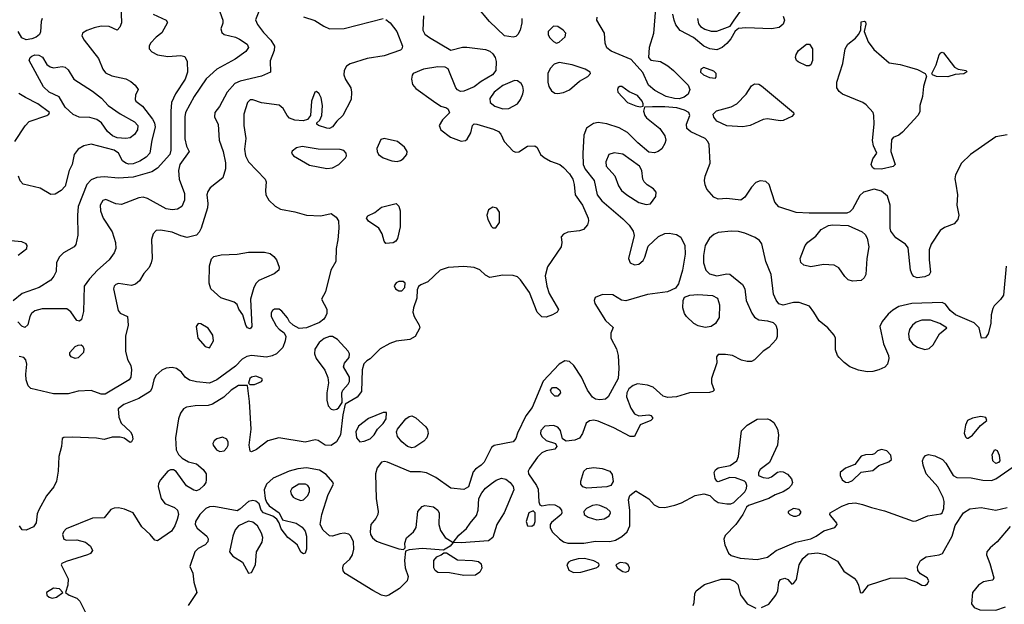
# Model space of a CAD drawing. Extents: x 1173029 to 1307123, y 522559 to 678521.
# Tile 297 of 623: x 1276490 to 1283305, y 533103 to 537148. Entities that reach past the tile are written whole.
import ezdxf

# ---------------------------------------------------------------- set-up
doc = ezdxf.new("R2010")
doc.units = 0

msp = doc.modelspace()

# ---------------------------------------------------------------- linework, layer by layer
at = {"layer": '0CON10XD'}
for points in [[(1277187.2, 537315), (1277194.6, 537125.4), (1277184.3, 537095), (1277165, 537075.8), (1277110.4, 537100.4), (1277055, 537102.7), (1277005, 537092.3), (1276955, 537073.3), (1276926.2, 537055), (1276920, 537035), (1276936, 537005), (1277035, 536880), (1277066.2, 536806.2), (1277085, 536780), (1277128.5, 536758.5), (1277225, 536739.5), (1277260.7, 536720.7), (1277288.8, 536695), (1277310, 536665), (1277291.2, 536625), (1277288.8, 536595), (1277293.8, 536585), (1277339.4, 536549.4), (1277409, 536459), (1277422.9, 536432.9), (1277427.5, 536405), (1277404.7, 536315), (1277391.3, 536225), (1277365, 536195.3), (1277321.3, 536168.7), (1277275, 536149.5), (1277245, 536148.1), (1277223.9, 536153.9), (1277202.2, 536172.2), (1277173.9, 536225), (1277145, 536243.8), (1276985, 536285.4), (1276935, 536275.5), (1276895, 536251.5), (1276866.4, 536215), (1276853.4, 536146.6), (1276833.3, 536105), (1276805, 535996), (1276777.5, 535965), (1276735, 535939.4), (1276705, 535937.8), (1276631.5, 535981.5), (1276515, 536009.5), (1276493.4, 536033.4), (1276481.8, 536065)], [(1277415, 537186.8), (1277504.2, 537145), (1277512.3, 537127.7), (1277475, 537056.2), (1277435, 537025.8), (1277395.8, 536985), (1277387.1, 536965), (1277387.5, 536945), (1277404.6, 536924.6), (1277445, 536903.3), (1277515, 536893.3), (1277605, 536900), (1277632.8, 536892.8), (1277649.3, 536859.3), (1277651, 536785), (1277635, 536736.9), (1277567.7, 536635), (1277540.7, 536575), (1277535.8, 536514.2), (1277536.9, 536245), (1277528.4, 536215), (1277445, 536121.2), (1277405, 536096), (1277275, 536058.3), (1277175, 536052.2), (1277075, 536060.3), (1277023.5, 536056.5), (1276985, 536040.4), (1276955, 536008.1), (1276894.5, 535854.5), (1276890, 535795), (1276893, 535657), (1276878.8, 535591.2), (1276866.7, 535575), (1276794, 535535), (1276764.6, 535505.4), (1276744.2, 535465), (1276741.9, 535405), (1276727.8, 535372.2), (1276705, 535344.3), (1276625, 535295.5), (1276507.7, 535252.3), (1276445, 535202.8)], [(1277864.4, 537235), (1277896, 537145), (1277895.8, 537124.2), (1277883.3, 537085), (1277889.3, 537059.3), (1277906.1, 537046.1), (1277985, 537025.6), (1278012, 537012), (1278065, 536978), (1278074, 536955), (1278055, 536928.6), (1277982, 536875), (1277855.8, 536805), (1277781.3, 536738.7), (1277698.2, 536615), (1277637.1, 536505), (1277632.2, 536475), (1277634.1, 536324.1), (1277645, 536273.3), (1277663.8, 536235), (1277599.2, 536145), (1277588.7, 536105), (1277594.7, 536045), (1277630.7, 535945), (1277630.2, 535899.8), (1277612, 535855), (1277582.2, 535837.8), (1277545, 535831.5), (1277505, 535840), (1277375, 535910.8), (1277345, 535919.2), (1277315, 535915.8), (1277195, 535870), (1277155, 535873.3), (1277087.3, 535902.7), (1277065, 535895.7), (1277046.5, 535865), (1277050, 535825), (1277068.5, 535775), (1277129.5, 535679.5), (1277153.5, 535605), (1277155.5, 535565), (1277143.1, 535535), (1277108.9, 535485), (1277028.8, 535415), (1276972.5, 535355), (1276936.7, 535305), (1276931.7, 535128.3), (1276917, 535073), (1276905, 535062.5), (1276885, 535067.5), (1276845, 535126.7), (1276817, 535147), (1276645, 535146.2), (1276596.3, 535133.7), (1276572.5, 535115), (1276560.8, 535095), (1276547, 535037), (1276525, 535018), (1276505, 535026.2), (1276477.3, 535057.3)], [(1278148.9, 537215), (1278123.5, 537146.5), (1278135.2, 537115.2), (1278178.3, 537058.3), (1278229.1, 537005), (1278252.7, 536965), (1278251.8, 536935), (1278223.2, 536863.2), (1278226.7, 536785), (1278163.3, 536756.7), (1278016.8, 536723.2), (1277978.9, 536705), (1277926.4, 536645), (1277872.4, 536547.6), (1277840, 536505), (1277838.6, 536475), (1277863.2, 536423.2), (1277870, 536315), (1277899.6, 536235), (1277915, 536157.5), (1277914.5, 536115), (1277895.5, 536054.5), (1277808, 535985), (1277791.4, 535958.6), (1277786.5, 535935), (1277792.7, 535875), (1277789.6, 535845), (1277746.4, 535705), (1277733.1, 535676.9), (1277715, 535657.1), (1277648.3, 535641.7), (1277605, 535651.2), (1277545, 535678.5), (1277465, 535692.5), (1277435, 535688.6), (1277414.4, 535665), (1277403, 535627), (1277406.2, 535495), (1277401.2, 535465), (1277386.6, 535433.4), (1277349.5, 535390.5), (1277319.6, 535340.4), (1277291.3, 535318.7), (1277265, 535309.2), (1277175, 535321.9), (1277155, 535315.7), (1277144.3, 535305), (1277140, 535285), (1277171.2, 535135), (1277186.4, 535116.4), (1277237.5, 535095), (1277241.4, 535035), (1277222.1, 534957.9), (1277221.8, 534855), (1277236.5, 534796.5), (1277258.6, 534755), (1277264.4, 534725), (1277259.5, 534675), (1277248.9, 534655), (1277082.5, 534557.5), (1277055, 534556.5), (1276985, 534581.1), (1276895, 534578.6), (1276825, 534560), (1276725, 534560), (1276566.9, 534596.9), (1276549.2, 534615), (1276535.6, 534655), (1276533.1, 534695), (1276540, 534765), (1276533.9, 534793.9), (1276520, 534810), (1276487.8, 534817.8)], [(1279284.2, 537175), (1279279.4, 537075), (1279295, 537048.1), (1279325.6, 537025), (1279475, 536936), (1279555, 536957.5), (1279585, 536957.3), (1279715, 536941.9), (1279745, 536929.2), (1279765, 536912), (1279781.9, 536885), (1279788.9, 536858.9), (1279785.4, 536795), (1279763.5, 536765), (1279685, 536719.6)], [(1279965.4, 537155), (1279965.4, 537125), (1279953.8, 537075), (1279937.8, 537045), (1279925, 537031.9), (1279905, 537025.6), (1279845, 537035.6), (1279741.8, 537135), (1279656.6, 537236.6)], [(1280890.7, 537225), (1280877, 537053), (1280846, 536955), (1280842.5, 536885), (1280858.3, 536868.3), (1280925, 536857.5), (1280975, 536828.5), (1281016.3, 536796.3), (1281117.9, 536695), (1281127.3, 536665), (1281117.3, 536632.7), (1281088.9, 536611.1), (1281055, 536600.8), (1281021.4, 536601.4), (1280965, 536615.8), (1280885, 536658.5), (1280842.7, 536695), (1280802.1, 536782.1), (1280721.7, 536871.7), (1280585, 536930.9), (1280555, 536952.9), (1280541.5, 536985), (1280537.5, 537055), (1280484.5, 537145), (1280486.7, 537165)], [(1281775, 537171.2), (1281784.4, 537145), (1281773.9, 537116.1), (1281745.5, 537094.5), (1281694.6, 537085.4), (1281515, 537090.8), (1281464.4, 537085.6), (1281441.5, 537068.5), (1281411.5, 537015), (1281385, 536981.9), (1281352.5, 536955), (1281315, 536939.6), (1281266.2, 536945), (1281225, 536963.8), (1281153.8, 537023.8), (1281062.2, 537072.2), (1281032.2, 537112.2), (1281018.9, 537145), (1281010.9, 537185)], [(1281180.4, 537155), (1281188.8, 537118.8), (1281201.4, 537101.4), (1281233, 537083), (1281275, 537069.1), (1281315, 537067.3), (1281407.8, 537102.2), (1281435, 537143.8), (1281497.2, 537232.8)], [(1276645.3, 537154.7), (1276638.5, 537135), (1276635.4, 537064.6), (1276628.1, 537045), (1276605, 537025.6), (1276575, 537014.5), (1276535, 537008.1), (1276505, 537022.9), (1276480, 537065)], [(1279025, 537149.4), (1279055, 537125.6), (1279100.4, 537065), (1279140, 536965), (1279134, 536945), (1279125, 536937.5), (1279013.4, 536896.6), (1278895, 536880), (1278778, 536842), (1278752.5, 536825), (1278735.6, 536795), (1278734.5, 536765), (1278744.6, 536734.6), (1278781.4, 536675), (1278786.9, 536645), (1278784.2, 536595), (1278726.7, 536485), (1278685, 536445.8), (1278655, 536406.7), (1278635, 536395.5), (1278615, 536396.5), (1278557.5, 536415), (1278546.7, 536425), (1278547.5, 536435), (1278566.7, 536453.3), (1278580.8, 536485), (1278586.9, 536555), (1278576.6, 536606.6), (1278563.3, 536635), (1278545, 536650), (1278533.9, 536646.1), (1278510.8, 536585), (1278504, 536485), (1278482.3, 536457.7), (1278452.5, 536447.5), (1278395, 536451.5), (1278356.9, 536466.9), (1278340.4, 536485), (1278313.8, 536533.8), (1278285, 536555.4), (1278165, 536572.1), (1278105, 536593.1), (1278085, 536593.1), (1278066.1, 536573.9), (1278042.3, 536495), (1278042.5, 536415), (1278056.2, 536325), (1278047.2, 536252.8), (1278053.2, 536205), (1278074.5, 536165), (1278189.2, 536045), (1278197.1, 536025), (1278191.1, 535965), (1278194.4, 535935), (1278215, 535899.2), (1278257.6, 535857.6), (1278295, 535837.5), (1278395, 535817.8), (1278475, 535794.4), (1278575, 535791.1), (1278645, 535806.7), (1278681.7, 535781.7), (1278696.2, 535755), (1278700, 535705), (1278692.9, 535625), (1278680, 535565), (1278678.8, 535475), (1278642.9, 535415), (1278605.8, 535265), (1278578.8, 535215), (1278616, 535145), (1278615.7, 535115), (1278607.1, 535095), (1278595, 535076), (1278565, 535051.4), (1278475, 535014.5), (1278425, 535010.8), (1278384.1, 535034.1), (1278358.3, 535058.3), (1278343.8, 535085), (1278305, 535130), (1278285, 535144), (1278255, 535143.8), (1278240, 535135), (1278230.5, 535119.5), (1278230, 535095), (1278265, 535028.8), (1278285, 535006.2), (1278321.7, 534981.7), (1278332, 534955), (1278328.6, 534925), (1278311.3, 534878.7), (1278267.5, 534835), (1278238.6, 534821.4), (1278197.4, 534812.6), (1278095, 534823.7), (1278061.9, 534818.1), (1278030.8, 534799.2), (1277985, 534750.5), (1277855.7, 534655), (1277805, 534633.6), (1277715, 534641.1), (1277665, 534652.9), (1277635, 534673.8), (1277610, 534710), (1277575, 534734.2), (1277545, 534740.6), (1277503.6, 534736.4), (1277475, 534721.9), (1277432.7, 534685), (1277417.9, 534655), (1277404.5, 534595.5), (1277392.5, 534575), (1277314.1, 534525.9), (1277212, 534485), (1277171.4, 534455), (1277177, 534397), (1277192, 534355), (1277256.2, 534295), (1277268.8, 534275), (1277273.3, 534245), (1277265, 534227.5), (1277255, 534222.5), (1277212.7, 534252.7), (1277185, 534260), (1277130.6, 534259.4), (1277075, 534244.2), (1277022.1, 534252.1), (1276855, 534259.2), (1276795, 534257.5), (1276785, 534250), (1276780, 534195), (1276760.8, 534125), (1276757.5, 534025), (1276744.2, 533955), (1276725.8, 533915), (1276675, 533852.5), (1276622.6, 533757.4), (1276612.2, 533727.8), (1276605, 533666.7), (1276585, 533639.5), (1276536.2, 533615), (1276507.4, 533617.4), (1276488.9, 533645)], [(1278455, 537166.2), (1278533, 537143), (1278595, 537102.2), (1278635, 537083.6), (1278735, 537087.1), (1279005, 537156.5)], [(1282455, 536114.5), (1282405, 536115.7), (1282392.9, 536125), (1282384.4, 536145), (1282394.5, 536185.5), (1282423.3, 536225), (1282400, 536275), (1282392.1, 536312.1), (1282403.3, 536425), (1282402.5, 536485), (1282396.5, 536505), (1282349.2, 536559.2), (1282325, 536575.4), (1282185, 536633.3), (1282161.7, 536651.7), (1282146.4, 536676.4), (1282145.3, 536714.7), (1282186.5, 536845), (1282203.2, 536946.8), (1282222, 536978), (1282275, 537019.2), (1282295.8, 537045), (1282311.2, 537075), (1282315, 537132.5), (1282335, 537138), (1282343.6, 537133.6), (1282346.1, 537116.1), (1282333.8, 537065), (1282362.5, 536995), (1282400.8, 536940.8), (1282508.6, 536848.6), (1282585, 536836.7), (1282648, 536818), (1282705, 536801.9), (1282755.9, 536775.9), (1282766.7, 536756.7), (1282744.5, 536685.5), (1282738, 536615), (1282720, 536555), (1282719.3, 536510.7), (1282706.7, 536485), (1282600.9, 536369.1), (1282575, 536348.8), (1282535, 536332.5), (1282523, 536317), (1282520, 536235), (1282550, 536145), (1282535, 536132), (1282455, 536114.5)], [(1280205, 536986.2), (1280225, 536992), (1280265, 537030), (1280270, 537055), (1280252, 537075), (1280215, 537100), (1280185, 537102), (1280148.8, 537065), (1280148, 537045), (1280158, 537025), (1280185.7, 536995.7), (1280205, 536986.2)], [(1281935, 536828.1), (1281878.8, 536855), (1281866.2, 536865), (1281860, 536885), (1281865, 536907.5), (1281881.2, 536935), (1281935, 536978), (1281957.3, 536977.3), (1281978.1, 536945), (1281977.9, 536865), (1281965, 536835.8), (1281955, 536828.6), (1281935, 536828.1)], [(1277225, 536324.6), (1277165, 536331.1), (1277132.7, 536345), (1277098.9, 536375), (1277056.7, 536435), (1277025, 536457.9), (1276975, 536471.1), (1276902.4, 536472.4), (1276860.9, 536490.9), (1276805, 536542.9), (1276763.9, 536613.9), (1276695, 536646.6), (1276655, 536683.6), (1276556.4, 536865), (1276561.9, 536885), (1276573.9, 536896.1), (1276595.4, 536904.6), (1276623.1, 536903.1), (1276648.4, 536888.4), (1276678.1, 536838.1), (1276700.5, 536820.5), (1276725, 536814.6), (1276785, 536824.5), (1276805, 536820), (1276825, 536800), (1276866, 536735), (1276995, 536653.8), (1277055.5, 536605), (1277103.6, 536553.6), (1277186.5, 536496.5), (1277285, 536440.8), (1277308, 536415), (1277306, 536385), (1277285, 536353.6), (1277255, 536330.9), (1277225, 536324.6)], [(1282915, 536753.1), (1282835, 536754.3), (1282807.5, 536765), (1282802.5, 536775), (1282833.1, 536835), (1282855, 536903.3), (1282865, 536918.8), (1282875, 536922), (1282885, 536918), (1282959.5, 536819.5), (1282985, 536806.2), (1283040, 536795), (1283046.4, 536786.4), (1283025, 536772.5), (1282965, 536768), (1282915, 536753.1)], [(1280215, 536636.9), (1280255, 536644.4), (1280295, 536661.5), (1280365, 536721.5), (1280422, 536755), (1280441.2, 536775), (1280438, 536785), (1280405, 536806.4), (1280314.1, 536834.1), (1280225, 536850.6), (1280189.4, 536840.6), (1280161.1, 536808.9), (1280145.4, 536775), (1280145.5, 536715.5), (1280151.9, 536685), (1280170.8, 536655), (1280195, 536639.4), (1280215, 536636.9)], [(1279685, 536719.6), (1279635, 536682.2), (1279565, 536652.9), (1279541.7, 536651.7), (1279521.2, 536661.2), (1279508.8, 536675), (1279455, 536806.7), (1279435, 536819.2), (1279385, 536820.4), (1279285, 536804.5), (1279213.8, 536775), (1279205.9, 536764.1), (1279202.5, 536735), (1279208.3, 536698.3), (1279231.4, 536671.4), (1279353.7, 536583.7), (1279405, 536548.8), (1279445, 536536.7), (1279455, 536527.5), (1279466.1, 536503.9), (1279416.2, 536455), (1279392.5, 536415), (1279405, 536386.2), (1279471.2, 536335), (1279545, 536308), (1279575, 536311.2), (1279588.1, 536321.9), (1279612, 536365), (1279624.2, 536415.8), (1279635, 536426), (1279655, 536425.8), (1279770.3, 536390.3), (1279803.4, 536373.4), (1279819.2, 536355), (1279844, 536305), (1279905, 536238), (1279925, 536231.4), (1279945, 536234.4), (1280005, 536272.5), (1280055.8, 536275.8), (1280072.3, 536262.3), (1280095.8, 536215), (1280119.2, 536195), (1280165, 536168.5), (1280228, 536145), (1280255, 536125.6), (1280295, 536081.1), (1280317.7, 536045), (1280327.4, 536007.4), (1280333.8, 535935), (1280385, 535864.2), (1280424.4, 535775), (1280427.1, 535755), (1280420.6, 535729.4), (1280392.9, 535697.1), (1280365, 535687.5), (1280285, 535678), (1280255, 535663.3), (1280237.5, 535645), (1280243.3, 535605), (1280238.8, 535575), (1280143.4, 535436.6), (1280128.2, 535375), (1280138.9, 535305), (1280154.1, 535254.1), (1280218.3, 535141.7), (1280210, 535125), (1280178, 535105), (1280135, 535088.9), (1280105, 535091.5), (1280072.7, 535125), (1280019.7, 535259.7), (1279956.8, 535346.8), (1279935, 535368), (1279905, 535377.5), (1279835, 535380.8), (1279745, 535363.8), (1279715, 535380), (1279675, 535417.1), (1279635, 535432.9), (1279565, 535439.5), (1279455, 535433.3), (1279401.2, 535415), (1279316.1, 535333.9), (1279266.1, 535313.9), (1279249.3, 535300.7), (1279241.7, 535278.3), (1279238.7, 535221.3), (1279215.6, 535155), (1279211.9, 535125), (1279219.4, 535095), (1279255.7, 535035), (1279260, 535015), (1279227.5, 534955), (1279190, 534935), (1279095, 534923.1), (1279051.9, 534908.1), (1278985, 534870.6), (1278915, 534802), (1278892.3, 534787.7), (1278872.3, 534767.7), (1278860, 534725), (1278855.8, 534575), (1278825, 534536.2), (1278742.5, 534487.5), (1278727.4, 534412.6), (1278711.2, 534275), (1278682.1, 534227.9), (1278645, 534201.2), (1278605, 534204.4), (1278555, 534236), (1278535, 534240), (1278465, 534225.7), (1278284.5, 534255.5), (1278206.7, 534235), (1278128.8, 534175), (1278095, 534158.8), (1278085, 534163.3), (1278077.8, 534205), (1278092.5, 534315), (1278080.8, 534505), (1278067, 534617), (1278005, 534617.2), (1277955, 534585.3), (1277904.3, 534535.7), (1277825, 534486.6), (1277795, 534478.2), (1277705, 534475.9), (1277645, 534466.2), (1277625, 534454.4), (1277603.8, 534425), (1277589.2, 534385), (1277567.9, 534255), (1277572.3, 534172.3), (1277590.2, 534140.2), (1277615, 534114.3), (1277658, 534088), (1277715, 534073.6), (1277760.9, 534035), (1277780, 534005), (1277781.4, 533965), (1277777.5, 533945), (1277764.2, 533925), (1277735, 533897.5), (1277715, 533888), (1277695, 533892), (1277645, 533922), (1277572.4, 534022.4), (1277555, 534034.2), (1277535, 534033.1), (1277515, 534023.1), (1277465.8, 533964.2), (1277450.9, 533939.1), (1277447.9, 533915), (1277468.9, 533835), (1277495, 533800.4), (1277562.2, 533772.2), (1277583.6, 533755), (1277590.4, 533725), (1277579.9, 533690.1), (1277563.2, 533646.8), (1277540.5, 533609.5), (1277445, 533542.2), (1277425, 533547.5), (1277394.3, 533585), (1277335, 533640), (1277276, 533735), (1277215, 533761.1), (1277175, 533770.3), (1277145, 533768.5), (1277121.2, 533758.8), (1277075, 533701.2), (1276995, 533699.2), (1276812.5, 533625), (1276793.3, 533605), (1276786.2, 533585), (1276795, 533553.3), (1276815, 533546.2), (1276885, 533548), (1276945, 533532.9), (1276980.6, 533505), (1276993.5, 533475), (1276979.5, 533455), (1276959.4, 533445), (1276810.9, 533399.1), (1276782.5, 533385), (1276776.7, 533375), (1276825, 533280), (1276824.2, 533235.8), (1276807.5, 533185), (1276832.5, 533165), (1276885.4, 533145.4), (1276905.5, 533125), (1276945.3, 533045.3)], [(1281305, 536742.5), (1281311.2, 536755), (1281310, 536775), (1281295, 536790.8), (1281225, 536815.8), (1281203.8, 536805), (1281202, 536785), (1281224, 536765), (1281265, 536748.6), (1281305, 536742.5)], [(1279835, 536530), (1279875, 536534.2), (1279935.5, 536565), (1279957.3, 536595), (1279971.8, 536635), (1279976.6, 536656.6), (1279972.5, 536685), (1279960.6, 536705), (1279935, 536723.6), (1279915, 536726.2), (1279835, 536693.3), (1279774.5, 536645), (1279745, 536601.2), (1279747.1, 536575), (1279779.4, 536549.4), (1279835, 536530)], [(1281495, 536405.6), (1281385, 536412.2), (1281315, 536445.6), (1281293.5, 536473.5), (1281289.5, 536495), (1281313, 536517), (1281415.2, 536544.8), (1281452.7, 536565), (1281518.3, 536631.7), (1281555, 536688.8), (1281575, 536703.8), (1281605, 536702), (1281625, 536690), (1281845.6, 536505), (1281848.1, 536495), (1281835, 536478.1), (1281775, 536450.6), (1281753, 536447), (1281665, 536460.6), (1281635, 536457.1), (1281545, 536414.4), (1281495, 536405.6)], [(1276530.7, 536609.3), (1276485, 536636)], [(1280785, 536545.8), (1280805, 536550), (1280806, 536565), (1280797.8, 536585), (1280765, 536622.5), (1280709.1, 536649.1), (1280657.5, 536685), (1280643.9, 536686.1), (1280631.7, 536678.3), (1280626.7, 536665), (1280630, 536645), (1280695.8, 536575), (1280755, 536551.2), (1280785, 536545.8)], [(1276457.1, 536305), (1276527.4, 536412.6), (1276555, 536442.9), (1276679.2, 536485), (1276693.1, 536495), (1276695.6, 536505), (1276615.8, 536565), (1276530.7, 536609.3)], [(1280870, 536545), (1280815, 536542.5), (1280808.6, 536515), (1280817.5, 536485), (1280829.3, 536469.3), (1280920, 536395), (1280955.8, 536345), (1280961.4, 536315), (1280955, 536290), (1280935.5, 536254.5), (1280910, 536235), (1280883.5, 536226.5), (1280845, 536230.4), (1280767.5, 536295), (1280698, 536368), (1280639.2, 536399.2), (1280555, 536427.9), (1280495, 536437.3), (1280460.5, 536429.5), (1280413.8, 536396.2), (1280395, 536347.5), (1280388.1, 536221.9), (1280390.6, 536145), (1280404.5, 536114.5), (1280465.4, 536035), (1280486.2, 535935), (1280518.2, 535895), (1280665, 535770), (1280708.1, 535725), (1280735.6, 535685), (1280742.9, 535655), (1280703.3, 535495), (1280716.4, 535466.4), (1280745, 535450.5), (1280775, 535455.5), (1280805, 535481.9), (1280817.8, 535505), (1280839.3, 535580.7), (1280911.8, 535648.2), (1280955, 535667.5), (1280985, 535670.5), (1281035, 535662.2), (1281065, 535642.5), (1281093.8, 535585), (1281095.4, 535525), (1281078.5, 535415), (1281049.1, 535320.9), (1281028.8, 535291.2), (1280974.4, 535265.6), (1280835, 535246.5), (1280685, 535202.5), (1280655, 535208), (1280595, 535244.4), (1280525, 535245.6), (1280474, 535225), (1280466, 535205), (1280470.8, 535185), (1280545, 535066.2), (1280597, 535017), (1280582.3, 534977.7), (1280582.5, 534945), (1280620, 534870), (1280633.2, 534825), (1280636.6, 534735), (1280631.6, 534665), (1280562.4, 534537.6), (1280545, 534521.4), (1280505, 534517.3), (1280475, 534522.1), (1280455.6, 534535), (1280420, 534585), (1280377.5, 534675), (1280325, 534754.4), (1280295, 534782.9), (1280263.5, 534786.5), (1280225, 534764), (1280112.7, 534647.3), (1280037.5, 534465), (1279992.5, 534407.5), (1279935.9, 534285.9), (1279925, 534250), (1279905, 534226.7), (1279775, 534202.5), (1279755, 534188), (1279704.7, 534085.3), (1279685.3, 534064.7), (1279645, 534038.9), (1279629.9, 534020.1), (1279596.7, 533915), (1279565, 533896.2), (1279475, 533906.7), (1279370.9, 533980.9), (1279305, 534011.3), (1279265, 534018.9), (1279195, 534018.9), (1279035, 534085.7), (1279015, 534090.8), (1278995, 534085.8), (1278965, 534046), (1278952.7, 534005), (1278957.5, 533835), (1278971.4, 533745), (1278968.6, 533725), (1278955, 533696.2), (1278921.2, 533655), (1278916.2, 533605), (1278918.8, 533585), (1278931.7, 533561.7), (1278960.7, 533540.7), (1278996.1, 533526.1), (1279115, 533486.2), (1279147.5, 533482.5), (1279157.5, 533492.5), (1279156.4, 533526.4), (1279167.9, 533562.1), (1279215.3, 533604.7), (1279233.6, 533635), (1279246.5, 533745), (1279275, 533780.6), (1279295, 533785.6), (1279355, 533777.1), (1279384.2, 533755), (1279393, 533733), (1279390.9, 533655), (1279402.6, 533612.6), (1279435, 533566), (1279490, 533530), (1279529.3, 533580.7), (1279583.7, 533626.3), (1279606.9, 533665), (1279652.6, 533717.4), (1279663.8, 533755), (1279667.3, 533835), (1279688.5, 533875), (1279715, 533907.1), (1279755, 533939.2), (1279788.7, 533961.3), (1279824.5, 533975.5), (1279855, 533967.5), (1279884.3, 533945), (1279905, 533918.8), (1279910.8, 533895), (1279843.6, 533736.4), (1279823, 533703), (1279792.7, 533655), (1279764, 533566), (1279735, 533541.5), (1279545, 533527.8), (1279490, 533530), (1279470, 533505), (1279423, 533477), (1279275, 533488.9), (1279185, 533480), (1279160, 533470), (1279152.7, 533405), (1279159.2, 533355), (1279177.8, 533295), (1279171.9, 533265), (1279118.9, 533211.1), (1279045, 533165.8), (1279025, 533160), (1278995, 533165.8), (1278935, 533198.1), (1278743.3, 533315), (1278730, 533335), (1278726.2, 533355), (1278731.2, 533375), (1278774.4, 533415.6), (1278794.2, 533445), (1278802.5, 533485), (1278800.8, 533535), (1278783.2, 533573.2), (1278767.5, 533587.5), (1278735, 533594.4), (1278705, 533590.4), (1278655, 533575.4), (1278635, 533577.1), (1278590, 533615), (1278570.5, 533655), (1278580.4, 533725), (1278625, 533862.5), (1278661.2, 533935), (1278658.3, 533948.3), (1278611.5, 534001.5), (1278565, 534030), (1278475, 534045.9), (1278415, 534040.6), (1278355, 534024.7), (1278245, 533976.6), (1278199.1, 533935), (1278183.3, 533895), (1278189.2, 533835), (1278198.6, 533808.6), (1278216, 533785), (1278285.8, 533735), (1278308.3, 533688.3), (1278404.5, 533664.5), (1278445, 533636.2), (1278465, 533610), (1278475.6, 533575), (1278474.2, 533485), (1278465, 533456.7), (1278455, 533451.2), (1278435, 533463.8), (1278412.8, 533512.8), (1278395, 533529.2), (1278345, 533564), (1278300, 533625), (1278286.2, 533666.2), (1278270.8, 533690.8), (1278242.2, 533712.2), (1278178.6, 533735), (1278162.2, 533755), (1278146.9, 533796.9), (1278125, 533815.8), (1278105, 533820), (1278075, 533813.6), (1278015, 533760), (1277995, 533749.2), (1277835, 533779.2), (1277805, 533776.9), (1277779.6, 533765), (1277736.2, 533725), (1277706.7, 533675), (1277704.1, 533655), (1277718.7, 533628.7), (1277784.5, 533575), (1277793.8, 533555), (1277791.8, 533535), (1277774.8, 533515.2), (1277725, 533487.8), (1277703.1, 533466.9), (1277668.8, 533365), (1277688.3, 533318.3), (1277695.7, 533255.7), (1277716.2, 533185), (1277655.6, 533094.4)], [(1283325, 536351.8), (1283245, 536337.8), (1283071.2, 536215), (1283008.8, 536155), (1282965.8, 536075), (1282962.7, 536047.3), (1282969.5, 536010.5), (1282980, 535935), (1282975.6, 535865), (1282988.9, 535795), (1282982.2, 535765), (1282957.5, 535735), (1282891.1, 535708.9), (1282861.9, 535688.1), (1282798.2, 535595), (1282785.6, 535555), (1282785.6, 535485), (1282795, 535400), (1282785, 535381.2), (1282755, 535367.5), (1282700.8, 535360.8), (1282679.7, 535369.7), (1282667.5, 535385), (1282655.7, 535415), (1282638.3, 535568.3), (1282620.8, 535595), (1282555, 535638.6), (1282519.2, 535685), (1282514, 535705), (1282514.2, 535865), (1282496.2, 535926.2), (1282455, 535962.1), (1282405, 535975.9), (1282330.8, 535955), (1282305, 535932), (1282253.4, 535836.6), (1282235, 535818), (1282215, 535809.2), (1281955, 535809.5), (1281864.7, 535814.7), (1281743.4, 535853.4), (1281716.1, 535886.1), (1281677.9, 536007.9), (1281655, 536027.5), (1281615, 536032.5), (1281585, 536020), (1281555, 535988.8), (1281509.4, 535920.6), (1281480.5, 535899.5), (1281385, 535909.5), (1281325, 535905.6), (1281295, 535920), (1281246.7, 535975), (1281233.5, 536005), (1281229.5, 536035), (1281233.5, 536065), (1281269.5, 536155), (1281261.1, 536285), (1281253.3, 536305), (1281235, 536326.7), (1281135, 536370.6), (1281108.6, 536395), (1281105.6, 536425), (1281128.8, 536485), (1281122.1, 536505), (1281092.5, 536522.5), (1281037.2, 536537.2), (1280955, 536545.4), (1280870, 536545)], [(1279103, 536167), (1279125, 536172.9), (1279145.4, 536184.6), (1279170, 536215), (1279172, 536235), (1279154, 536265), (1279105, 536305.8), (1279013.6, 536326.4), (1278990.5, 536319.5), (1278962.7, 536257.3), (1278964.2, 536235), (1278974, 536215), (1279005, 536192.9), (1279065, 536171.9), (1279103, 536167)], [(1278615, 536119.1), (1278655, 536121.8), (1278698.8, 536145), (1278745, 536191.2), (1278751.4, 536205), (1278750, 536225), (1278732.6, 536242.6), (1278708.9, 536248.9), (1278555, 536251.1), (1278445, 536270.6), (1278405, 536262), (1278375, 536237.5), (1278372.5, 536225), (1278384.6, 536204.6), (1278495, 536140), (1278615, 536119.1)], [(1280825, 535867.8), (1280855, 535873.1), (1280893.3, 535925), (1280895.6, 535955), (1280877.4, 535977.4), (1280832.5, 536005), (1280813.1, 536025), (1280803.5, 536045), (1280795.5, 536105), (1280778.9, 536135), (1280665, 536218.2), (1280605, 536226.7), (1280568.8, 536215), (1280546.7, 536165), (1280548.5, 536135), (1280608.3, 536068.3), (1280635, 535998), (1280655, 535965.7), (1280691.4, 535935), (1280775, 535883.1), (1280825, 535867.8)], [(1279025, 535600), (1279012.5, 535615), (1279000, 535665), (1278975.6, 535705.6), (1278904.2, 535754.2), (1278890, 535775), (1278899.3, 535790.7), (1278947.5, 535812.5), (1278995, 535851.2), (1279095, 535876.2), (1279115, 535856.7), (1279124.3, 535825), (1279124.5, 535715), (1279105, 535633.3), (1279093.3, 535615), (1279075, 535603.8), (1279025, 535600)], [(1279785, 535707.5), (1279810, 535745), (1279810, 535815), (1279793, 535843), (1279765, 535850), (1279735, 535832.5), (1279723.8, 535795), (1279731.2, 535765), (1279755, 535717.5), (1279765, 535707.5), (1279785, 535707.5)], [(1283317.9, 535442.1), (1283298.3, 535241.7), (1283279.4, 535210.6), (1283235, 535168), (1283225, 535150), (1283212.7, 535105), (1283212, 535045), (1283193.8, 534975), (1283175, 534946.2), (1283147.5, 534945), (1283130.6, 535015), (1283095, 535050.4), (1282967.5, 535105), (1282929.5, 535135), (1282898.8, 535178.8), (1282875, 535190.6), (1282665.3, 535184.7), (1282575, 535163.1), (1282532.3, 535137.7), (1282500.9, 535109.1), (1282460.3, 535059.7), (1282442.5, 535025), (1282469.5, 534905), (1282504.3, 534825), (1282505.7, 534804.3), (1282495.9, 534764.1), (1282477, 534743), (1282435.5, 534724.5), (1282395, 534713.1), (1282355, 534711.5), (1282295, 534723.6), (1282235, 534746.7), (1282195.7, 534775), (1282161.1, 534811.1), (1282150, 534825), (1282135.8, 534864.2), (1282135.9, 534944.1), (1282128, 534965), (1282084.5, 535014.5), (1282023.3, 535063.3), (1281987.5, 535125), (1281955.4, 535165.4), (1281885, 535190), (1281845, 535191.4), (1281775, 535171.9), (1281745, 535182.5), (1281726.7, 535206.7), (1281708.1, 535248.1), (1281690.8, 535385), (1281655.3, 535475), (1281627, 535597), (1281609.8, 535619.8), (1281579.7, 535639.7), (1281509.9, 535669.9), (1281465, 535681.1), (1281415, 535683.8), (1281325, 535674.5), (1281295, 535661.5), (1281265, 535636.7), (1281235.3, 535584.7), (1281222.7, 535515), (1281223.9, 535465), (1281238.5, 535415), (1281265, 535390), (1281315, 535376.2), (1281385, 535390), (1281405, 535387.1), (1281492.2, 535315), (1281509.5, 535285), (1281517.5, 535205), (1281556.5, 535116.5), (1281575, 535088.6), (1281605, 535071.1), (1281665, 535063.5), (1281705, 535051.4), (1281724.2, 535035), (1281732.9, 535005), (1281732.9, 534955), (1281725.4, 534934.6), (1281675, 534880), (1281635, 534853.3), (1281575, 534793.3), (1281555, 534783.8), (1281525, 534782.5), (1281485, 534792.9), (1281423.7, 534823.7), (1281375, 534831.9), (1281325, 534831.2), (1281314, 534815), (1281315.6, 534774.4), (1281277.9, 534665), (1281278.5, 534635), (1281296.2, 534585), (1281286.7, 534575), (1281265, 534568.1), (1281125, 534565.6), (1281035, 534537.5), (1280975, 534533.8), (1280942.7, 534542.7), (1280875, 534605.4), (1280835, 534620), (1280765, 534628.2), (1280735, 534616.5), (1280706.8, 534593.2), (1280691.6, 534565), (1280690.8, 534539.2)], [(1282255, 535339.5), (1282225, 535348.1), (1282200.2, 535370.2), (1282160.5, 535430.5), (1282128.3, 535448.3), (1282053.7, 535453.7), (1281965, 535437.3), (1281918.3, 535448.3), (1281897.6, 535467.6), (1281892.2, 535495), (1281925.5, 535585), (1281945, 535607.8), (1281999.8, 535650.2), (1282036.2, 535695), (1282087.3, 535722.7), (1282115, 535727.5), (1282224.3, 535724.3), (1282320.9, 535680.9), (1282341.9, 535661.9), (1282356.6, 535636.6), (1282367, 535577), (1282353.1, 535495), (1282345.4, 535385), (1282335, 535360.8), (1282315, 535342.9), (1282255, 535339.5)], [(1276480.8, 535519.2), (1276539.1, 535565), (1276541.8, 535585), (1276535.7, 535595.7), (1276505, 535610.4), (1276275, 535632.2)], [(1278085, 535008), (1278066.2, 535015), (1278055, 535033.8), (1278034, 535105), (1278006.7, 535145), (1277995, 535177.5), (1277973.9, 535193.9), (1277882.6, 535222.6), (1277812.2, 535285), (1277802.5, 535325), (1277803.1, 535445), (1277817.1, 535492.9), (1277835, 535509.2), (1277885, 535521.5), (1277995, 535525.4), (1278075, 535539.6), (1278185, 535540), (1278225, 535529.2), (1278249.7, 535509.7), (1278268, 535485), (1278286.7, 535435), (1278283.3, 535415), (1278251.3, 535388.7), (1278146.1, 535343.9), (1278126.1, 535323.9), (1278110.4, 535295), (1278087.5, 535215), (1278096.7, 535025), (1278085, 535008)], [(1279115, 535270.8), (1279135, 535272), (1279156.2, 535295), (1279157.5, 535325), (1279145, 535336.7), (1279115, 535336), (1279095, 535326.2), (1279083, 535307), (1279090.8, 535285), (1279115, 535270.8)], [(1281235, 535017.8), (1281185, 535030), (1281155, 535046), (1281106.2, 535095), (1281092, 535115), (1281080, 535155), (1281081.2, 535205), (1281092.3, 535227.7), (1281127.3, 535242.7), (1281184.5, 535245.5), (1281285, 535238.2), (1281320.2, 535220.2), (1281332.9, 535175), (1281332, 535088), (1281305.4, 535044.6), (1281275, 535024.4), (1281235, 535017.8)], [(1282755, 534866.4), (1282785, 534873.5), (1282811.3, 534898.7), (1282855.3, 534974.7), (1282907.5, 535015), (1282859.2, 535045), (1282795, 535068.6), (1282735, 535068), (1282695, 535055.5), (1282669.4, 535035), (1282649.4, 535005), (1282642.2, 534975), (1282646.5, 534935), (1282671.5, 534901.5), (1282705, 534880.9), (1282755, 534866.4)], [(1277805, 534877.5), (1277830.8, 534925), (1277827.5, 534965), (1277795, 535013.3), (1277745, 535043.8), (1277725, 535046.7), (1277712, 535025), (1277722.5, 534945), (1277775, 534886.7), (1277805, 534877.5)], [(1278665, 534447.5), (1278685, 534453.8), (1278700, 534465), (1278721.7, 534498.3), (1278720, 534565), (1278726.4, 534583.6), (1278764.1, 534625.9), (1278773.8, 534645), (1278773.8, 534675), (1278732, 534745), (1278738.8, 534771.2), (1278769.5, 534810.5), (1278773.8, 534835), (1278763.8, 534855), (1278689.5, 534935), (1278655, 534954.7), (1278635, 534956.7), (1278597.9, 534942.1), (1278562.2, 534915), (1278532.9, 534867.1), (1278530, 534835), (1278543, 534803), (1278602.7, 534722.7), (1278622.9, 534672.9), (1278626.5, 534635), (1278616.4, 534565), (1278616.4, 534515), (1278625.5, 534475.5), (1278645, 534452.5), (1278665, 534447.5)], [(1276875, 534804), (1276847.5, 534815), (1276838.3, 534828.3), (1276837.5, 534845), (1276875, 534886.7), (1276895, 534896.7), (1276915, 534897.5), (1276928.3, 534888.3), (1276935, 534870), (1276931.2, 534845), (1276895, 534808.8), (1276875, 534804)], [(1278083.3, 534623.3), (1278115, 534624.2), (1278163.3, 534645), (1278170, 534655), (1278166.7, 534665), (1278125, 534681.4), (1278094, 534675), (1278082.5, 534665), (1278073.3, 534633.3), (1278083.3, 534623.3)], [(1280195, 534541.9), (1280170, 534565), (1280164, 534585), (1280177.1, 534602.9), (1280205, 534603.1), (1280228.6, 534585), (1280234.2, 534565), (1280215, 534543.1), (1280195, 534541.9)], [(1280690.8, 534539.2), (1280720.4, 534460.4), (1280745, 534421.4), (1280775, 534407.1), (1280845, 534414), (1280858.8, 534408.8), (1280868.8, 534395), (1280868.8, 534385), (1280858.8, 534375), (1280785, 534344), (1280745, 534263.3), (1280715, 534263.3), (1280603, 534323), (1280495, 534370), (1280462.9, 534377.1), (1280435, 534372.5), (1280410, 534355), (1280385, 534283.8), (1280365, 534252.9), (1280332.2, 534237.8), (1280272.5, 534232.5), (1280246.7, 534246.7), (1280233.6, 534305), (1280215, 534328.2), (1280185, 534339.6), (1280125, 534335.5), (1280096.2, 534305), (1280095.4, 534285), (1280105, 534262.9), (1280135, 534236.7), (1280197.5, 534215), (1280208.8, 534195), (1280195, 534176.2), (1280135, 534165.6), (1280105, 534151.2), (1280075, 534120.5), (1280018, 534042), (1280008.8, 534025), (1280010.8, 534005), (1280067.5, 533925), (1280078.9, 533898.9), (1280082.7, 533812.7), (1280090, 533790), (1280105, 533783.3), (1280155, 533792.9), (1280195, 533791.9), (1280225, 533775.7), (1280241.1, 533755), (1280242.5, 533735), (1280236.7, 533723.3), (1280170.7, 533669.3), (1280162.5, 533655), (1280161.4, 533635), (1280176, 533605), (1280226, 533555), (1280255, 533535.6), (1280284.3, 533525.7), (1280395, 533526.9), (1280475, 533539.1), (1280575, 533536.8), (1280615, 533546.4), (1280657.6, 533572.4), (1280693.5, 533605), (1280713.8, 533645), (1280714, 533755), (1280704.2, 533825.8), (1280713.3, 533855), (1280755, 533887.5), (1280845, 533833.1), (1280881.9, 533791.9), (1280913.9, 533773.9), (1280955, 533772.3), (1281025, 533787.8), (1281070.6, 533805), (1281165, 533854.6), (1281225, 533866.8), (1281266.4, 533856.4), (1281295.8, 533825), (1281325, 533807.5), (1281385, 533796.9), (1281411.7, 533798.3), (1281432.5, 533807.5), (1281508.3, 533881.7), (1281521.2, 533905), (1281523.3, 533925), (1281516.7, 533945), (1281505.8, 533955.8), (1281445, 533977.1), (1281405, 533980.6), (1281325, 533950), (1281315, 533953.8), (1281303, 533973), (1281295.6, 534015), (1281305, 534032.9), (1281325, 534046.7), (1281406.6, 534063.4), (1281454.3, 534095.7), (1281464.3, 534125), (1281487, 534303), (1281525, 534342), (1281595, 534383.8), (1281665, 534386.2), (1281685, 534380), (1281710.6, 534360.6), (1281735.6, 534315), (1281741.1, 534275), (1281735.5, 534205), (1281679.2, 534085), (1281616.2, 534035), (1281603.3, 534015), (1281602.5, 533995), (1281635, 533980), (1281670, 533975), (1281694.5, 533985.5), (1281735, 534016.9), (1281755, 534022.2), (1281775, 534019.5), (1281805, 534002.9), (1281832, 533972), (1281839.4, 533945), (1281832.1, 533927.9), (1281811.5, 533905), (1281775, 533880.6), (1281719.3, 533860.7), (1281675, 533835.6), (1281534.4, 533785.6), (1281520, 533775), (1281495.7, 533725), (1281447.1, 533655), (1281372.1, 533577.9), (1281364.6, 533554.6), (1281369.6, 533515), (1281395, 533455.6), (1281415, 533440.4), (1281476.9, 533423.1), (1281595, 533413.1), (1281665, 533428.1), (1281725.4, 533474.6), (1281863, 533533), (1281965, 533556.8), (1282002.9, 533575), (1282055, 533612), (1282132.5, 533635), (1282147.5, 533655), (1282146.7, 533665), (1282103.3, 533715), (1282097.5, 533725), (1282100, 533735), (1282179.2, 533780.8), (1282229.5, 533800.5), (1282275, 533803.8), (1282324, 533794), (1282385, 533772), (1282475, 533750), (1282675, 533677.5), (1282695, 533680.4), (1282775, 533715.4), (1282865, 533728.6), (1282875, 533736), (1282885.4, 533764.6), (1282887.5, 533815), (1282881.4, 533841.4), (1282844.4, 533915), (1282763.5, 534005), (1282742.9, 534065), (1282739.1, 534095), (1282744.5, 534115), (1282758.6, 534131.4), (1282779.1, 534139.1), (1282825, 534129.6), (1282876.7, 534105), (1282899.9, 534079.9), (1282950, 533995), (1282975, 533980.6), (1283075, 533978.6), (1283155, 533962.5), (1283215, 533960), (1283245, 533970.8), (1283365, 534052.9)], [(1278845, 534227.1), (1278875, 534231.4), (1278915, 534247.1), (1278944.4, 534275), (1278965.8, 534315), (1279005, 534354.4), (1279025.6, 534385), (1279029.3, 534429.3), (1279005, 534429.2), (1278905, 534387.5), (1278834.3, 534335.7), (1278816.8, 534295), (1278820.9, 534255), (1278845, 534227.1)], [(1279205, 534184.6), (1279175, 534194.6), (1279135, 534226.9), (1279104.8, 534264.8), (1279097.1, 534295), (1279105.3, 534315), (1279162.2, 534385), (1279185, 534402.5), (1279205, 534407.1), (1279232.8, 534392.8), (1279300.1, 534330.1), (1279312.1, 534312.1), (1279316.7, 534285), (1279307.1, 534255), (1279287.4, 534232.6), (1279225, 534190.5), (1279205, 534184.6)], [(1283055, 534252), (1283085, 534274.2), (1283139.1, 534340.9), (1283183.8, 534375), (1283176.2, 534395), (1283142.5, 534402.5), (1283085, 534391.5), (1283049.2, 534375), (1283035, 534342.5), (1283027.9, 534287.9), (1283035, 534261.2), (1283045, 534252), (1283055, 534252)], [(1277875, 534160), (1277905, 534164.3), (1277924.3, 534185), (1277933.1, 534205), (1277934.3, 534225), (1277925, 534246), (1277895, 534260), (1277855, 534248), (1277836.7, 534235), (1277828, 534215), (1277830, 534205), (1277852.4, 534172.4), (1277875, 534160)], [(1282225, 533944.5), (1282255, 533960), (1282315, 534018), (1282395, 534028.8), (1282437.3, 534062.7), (1282505, 534087.5), (1282524, 534105), (1282518.8, 534135), (1282492.5, 534165), (1282455, 534173.8), (1282427.5, 534165), (1282406.1, 534143.9), (1282391.7, 534138.3), (1282345, 534138.1), (1282315, 534128.5), (1282270.9, 534069.1), (1282204.7, 534045.3), (1282168.6, 534015), (1282168.6, 533995), (1282183.6, 533963.6), (1282205, 533947.1), (1282225, 533944.5)], [(1283245, 534078), (1283224.3, 534095), (1283221.7, 534138.3), (1283240, 534175), (1283255, 534166.7), (1283268.6, 534135), (1283274, 534096), (1283265, 534083.8), (1283245, 534078)], [(1280415, 533906.9), (1280388.6, 533915), (1280374.6, 533935), (1280372.9, 533955), (1280395.8, 534025), (1280415, 534042.5), (1280465, 534048.5), (1280522.4, 534042.4), (1280574, 534025), (1280591.9, 534001.9), (1280598.6, 533951.4), (1280581.2, 533925), (1280555, 533914.5), (1280415, 533906.9)], [(1278435, 533821.5), (1278455, 533824.5), (1278485, 533856.2), (1278495, 533882.5), (1278495.4, 533905.4), (1278485, 533924.2), (1278468.8, 533935), (1278421.2, 533935), (1278374.2, 533905), (1278365.7, 533885), (1278368.6, 533865), (1278382, 533845), (1278398.8, 533835), (1278435, 533821.5)], [(1280485, 533686.4), (1280535, 533693.5), (1280570, 533715), (1280579.5, 533735), (1280576.5, 533745), (1280554.7, 533764.7), (1280505, 533785.4), (1280485, 533791.2), (1280455, 533786.4), (1280412.5, 533765), (1280394.5, 533745), (1280396.9, 533725), (1280424.6, 533704.6), (1280485, 533686.4)], [(1281625, 533080), (1281675, 533103.1), (1281722.9, 533165), (1281736.4, 533195), (1281743.3, 533255), (1281755, 533274.2), (1281785, 533284.2), (1281805.6, 533275.6), (1281835, 533243.3), (1281845, 533246.7), (1281865.5, 533274.5), (1281885.4, 533375), (1281909.6, 533420.4), (1281948.4, 533451.6), (1282015, 533458), (1282065, 533447.3), (1282150.9, 533400.9), (1282195, 533332.5), (1282265, 533283.8), (1282281.2, 533265), (1282296.2, 533235), (1282306.4, 533186.4), (1282315, 533181.2), (1282326.7, 533185), (1282365.8, 533234.2), (1282515.6, 533284.4), (1282615.8, 533285.8), (1282700, 533255), (1282735, 533236.2), (1282755, 533233.8), (1282773.3, 533245), (1282783.3, 533265), (1282770, 533285), (1282725, 533313.8), (1282705.8, 533335.8), (1282704.2, 533365), (1282723.8, 533406.2), (1282765, 533431.1), (1282855, 533444.5), (1282875.8, 533455), (1282942.9, 533575), (1282965, 533647.5), (1283022.9, 533735), (1283065, 533763.4), (1283145, 533773.3), (1283245, 533753.2), (1283325, 533773.5)], [(1280035, 533644), (1280050, 533655), (1280058.8, 533675), (1280058.8, 533735), (1280045, 533750), (1280014, 533735), (1279996.2, 533675), (1280005, 533646.7), (1280035, 533644)], [(1281865, 533713.3), (1281887.2, 533722.8), (1281895.8, 533735), (1281895.8, 533745), (1281885, 533759.2), (1281845, 533766.7), (1281809.2, 533745), (1281809.2, 533735), (1281820, 533725), (1281845, 533713.6), (1281865, 533713.3)], [(1278075, 533318.6), (1278095, 533322.9), (1278121.8, 533375), (1278130, 533465), (1278167.4, 533532.6), (1278172.7, 533565), (1278165, 533595.7), (1278135.4, 533645), (1278105, 533671.2), (1278075, 533678.9), (1278005.6, 533645), (1277981.2, 533618.8), (1277964.8, 533575.2), (1277943.1, 533465), (1277966, 533436), (1278032.3, 533395), (1278075, 533318.6)], [(1283345, 533641.4), (1283256.2, 533535), (1283205.7, 533494.3), (1283183.6, 533465), (1283181.8, 533445), (1283204.5, 533385), (1283231.2, 533285), (1283225, 533270), (1283195.9, 533264.1), (1283161.3, 533258.7), (1283125, 533235.7), (1283085.6, 533185), (1283076.7, 533105), (1283095, 533081.5), (1283135.3, 533065.3), (1283245, 533063.1), (1283313.8, 533085)], [(1279565, 533302.2), (1279465, 533320), (1279385, 533323.8), (1279365, 533336.7), (1279355.7, 533355.7), (1279357.5, 533405), (1279377.7, 533432.3), (1279407.5, 533445), (1279425, 533460), (1279445, 533460), (1279521.4, 533411.4), (1279625, 533405.8), (1279665, 533398), (1279685, 533382.5), (1279688.1, 533351.9), (1279675, 533324.3), (1279645, 533304.4), (1279565, 533302.2)], [(1280322.6, 533322.6), (1280375, 533324.4), (1280480, 533355), (1280496.2, 533365), (1280501.2, 533375), (1280498, 533385), (1280465, 533403.3), (1280399.1, 533419.1), (1280355, 533418.5), (1280305, 533404.4), (1280289.2, 533395), (1280278.1, 533375), (1280289.8, 533339.8), (1280322.6, 533322.6)], [(1280685, 533326.2), (1280705, 533333.3), (1280710, 533355), (1280700.8, 533375), (1280685, 533388.1), (1280645, 533393.1), (1280616.2, 533375), (1280626.2, 533355), (1280665, 533328.8), (1280685, 533326.2)], [(1281151.5, 533095), (1281158.5, 533115), (1281162.2, 533175), (1281172.2, 533195), (1281230.7, 533239.3), (1281345, 533276.5), (1281405, 533277.5), (1281440.5, 533260.5), (1281460.3, 533240.3), (1281478.7, 533168.7), (1281524, 533105), (1281585, 533076.5)], [(1276715, 533146), (1276745, 533152), (1276790, 533185), (1276765, 533210), (1276725, 533214), (1276676.1, 533183.9), (1276678.8, 533165), (1276695, 533152), (1276715, 533146)]]:
    msp.add_lwpolyline(points, dxfattribs=at)

doc.saveas('drawing.dxf')
